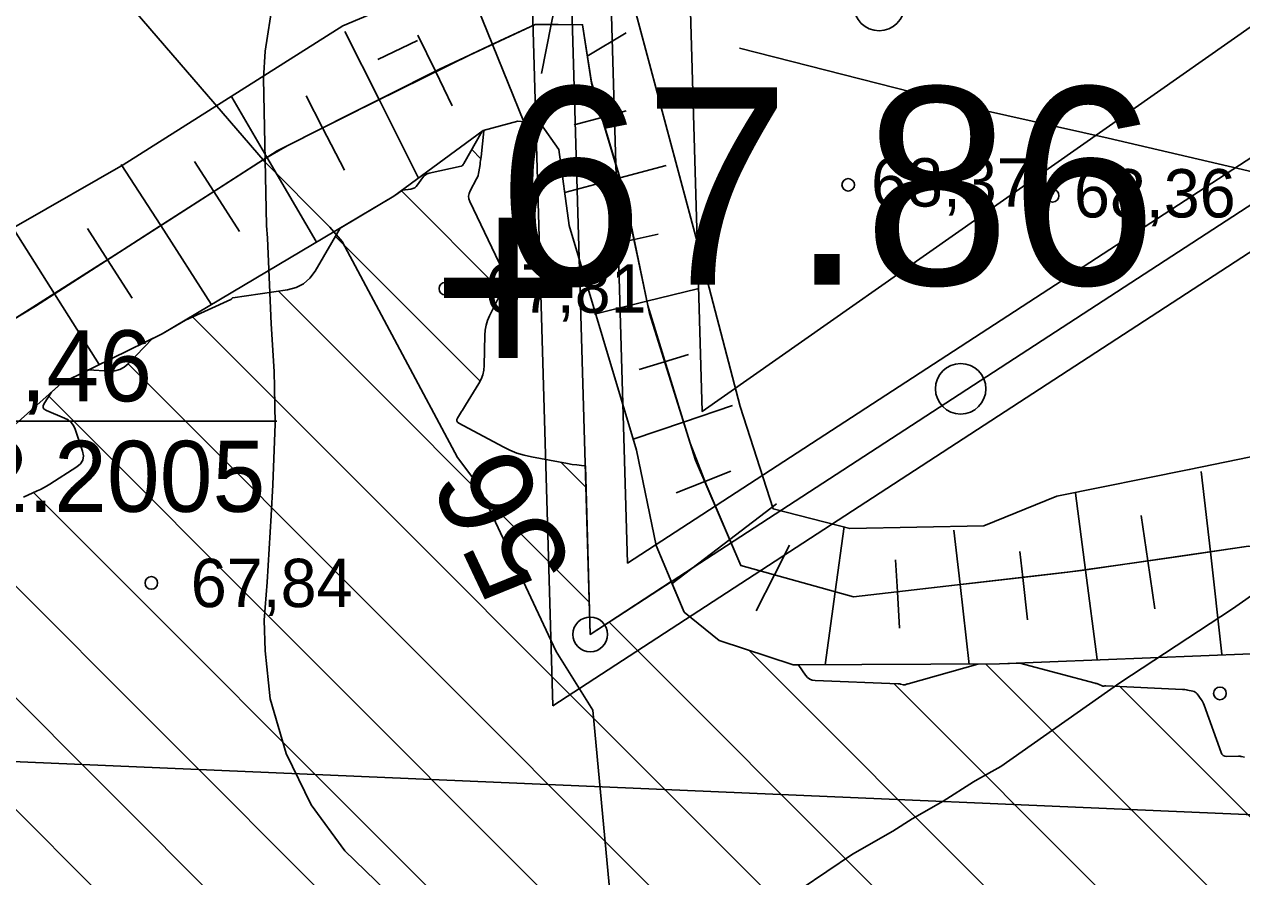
# Model space of a CAD drawing. Extents: x 532503 to 539665, y 6557663 to 6561526.
# Drawn here: x 534947.4 to 535009.1, y 6559819.4 to 6559862.6 of the extents above; entities that cross this region are included whole.
import ezdxf

# ---------------------------------------------------------------- set-up
doc = ezdxf.new("R2010")
doc.units = 0
for name, color, linetype in [('Default', 7, 'Continuous'), ('HALJASTUS', 7, 'Continuous'), ('HORISONTAAL-EH2000', 7, 'Continuous'), ('illumineerimisjooned', 7, 'Continuous'), ('Kaevandatud ala', 7, 'Continuous'), ('Kaitsevöönd', 7, 'Continuous'), ('KORGUS-EH2000', 7, 'Continuous'), ('Lamami horisontaal_EH2000', 7, 'Continuous'), ('Lõige', 7, 'Continuous'), ('MOOTKORG', 7, 'Continuous'), ('MOOTKORGMUU-EH2000', 7, 'Continuous'), ('MOOTMPUNKT', 7, 'Continuous'), ('PIIR', 7, 'Continuous'), ('PIIR_me', 7, 'Continuous'), ('Plokid', 7, 'Continuous'), ('RELJEEF', 7, 'Continuous'), ('Veetase', 7, 'Continuous')]:
    doc.layers.add(name, color=color, linetype=linetype)

# ---------------------------------------------------------------- blocks, each defined once
blk = doc.blocks.new('METS')
at = {"layer": 'HALJASTUS'}
blk.add_circle((0, 0), 0.8, dxfattribs=at)
blk = doc.blocks.new('POINT_DISPLAY')
at = {"layer": 'Default'}
blk.add_line((0, 0), (0, 0), dxfattribs=at)

msp = doc.modelspace()

# ---------------------------------------------------------------- linework, layer by layer
at = {"layer": 'HORISONTAAL-EH2000'}
for points in [[(534983.62, 6559861.414), (534995.886, 6559858.284), (535002.312, 6559856.838), (535010.933, 6559854.837), (535015.148, 6559853.514), (535024.14, 6559850.041), (535030.277, 6559848.556), (535042.951, 6559847.024), (535069.4, 6559842.601), (535083.838, 6559840.558), (535091.092, 6559840.222), (535098.444, 6559840.555), (535113.094, 6559842.539), (535129.248, 6559845.185), (535150.585, 6559848.446), (535161.14, 6559850.589), (535196.017, 6559860.912), (535218.888, 6559866.279)], [(534965.285, 6559860.834), (534967.298, 6559861.794)]]:
    msp.add_lwpolyline(points, dxfattribs=at)
at = {"layer": 'illumineerimisjooned'}
msp.add_lwpolyline([(534967.673, 6560049.69), (534974.155, 6559828.082), (535058.693, 6559883.051), (535223.499, 6560002.448), (535218.56, 6560049.918), (535415.933, 6559990.422), (535455.447, 6559927.188), (535490.312, 6559867.164), (535479.121, 6559828.379), (535249.574, 6559653.049), (535182.36, 6559690.845), (534940.993, 6559819.216), (534872.135, 6559776.441), (534954.369, 6559534.338), (534950.911, 6559533.67), (534733.22, 6559487.117), (534375.585, 6559465.864), (534199.951, 6559448.922), (533951.788, 6559660.129), (534200.214, 6559977.649), (534931.627, 6560046.309)], close=True, dxfattribs=at)
at = {"layer": 'Kaevandatud ala'}
for p, q in [((534970.037, 6559856.269), (534970.5, 6559855.805)), ((534966.472, 6559854.176), (534971.565, 6559849.084)), ((534963.126, 6559851.865), (534970.462, 6559844.529)), ((534960.238, 6559849.097), (534976.002, 6559833.333)), ((534955.885, 6559847.793), (535038.684, 6559764.994)), ((534952.616, 6559845.405), (535026.601, 6559771.42)), ((534948.592, 6559843.772), (535014.517, 6559777.847)), ((534974.575, 6559840.417), (534975.832, 6559839.16)), ((534976.05, 6559831.7), (534975.8, 6559840.239)), ((534942.035, 6559839.015), (534990.35, 6559790.7)), ((534947.823, 6559838.884), (535002.434, 6559784.273)), ((534940.755, 6559834.638), (534978.267, 6559797.127)), ((534980.16, 6559834.373), (534976.05, 6559831.7)), ((534935.513, 6559834.224), (534966.183, 6559803.553)), ((534977.01, 6559832.324), (535050.768, 6559758.567)), ((534984.096, 6559830.895), (535062.851, 6559752.14)), ((534996.108, 6559830.198), (535087.018, 6559739.287)), ((534991.44, 6559829.208), (535074.935, 6559745.714)), ((535002.897, 6559829.066), (535099.102, 6559732.861))]:
    msp.add_line(p, q, dxfattribs=at)
for points in [[(534970.561, 6559857.201), (534969.643, 6559855.568), (534969.635, 6559855.554), (534969.626, 6559855.54), (534969.616, 6559855.526), (534969.605, 6559855.513), (534969.563, 6559855.461), (534969.552, 6559855.449), (534969.539, 6559855.439), (534969.524, 6559855.432), (534969.509, 6559855.427), (534967.883, 6559855.069), (534967.781, 6559855.037), (534967.691, 6559854.988), (534967.612, 6559854.923), (534967.544, 6559854.84), (534967.295, 6559854.477), (534967.227, 6559854.396), (534967.147, 6559854.334), (534967.055, 6559854.292), (534966.952, 6559854.269), (534966.528, 6559854.218)], [(534975.8, 6559840.239), (534975.601, 6559840.257), (534975.366, 6559840.284), (534975.132, 6559840.317), (534974.899, 6559840.357), (534973.076, 6559840.693), (534972.699, 6559840.778), (534972.333, 6559840.891), (534971.977, 6559841.032), (534971.63, 6559841.202), (534969.393, 6559842.409), (534969.326, 6559842.459), (534969.292, 6559842.518), (534969.292, 6559842.586), (534969.325, 6559842.662), (534969.525, 6559842.987), (534969.575, 6559843.068), (534969.625, 6559843.149), (534969.675, 6559843.231), (534969.725, 6559843.312), (534970.4, 6559844.411), (534970.513, 6559844.626), (534970.596, 6559844.849), (534970.648, 6559845.082), (534970.669, 6559845.325), (534970.705, 6559846.868), (534970.725, 6559847.122), (534970.771, 6559847.368), (534970.845, 6559847.608), (534970.946, 6559847.841), (534971.557, 6559849.067), (534971.594, 6559849.145), (534971.628, 6559849.223), (534971.66, 6559849.302), (534971.69, 6559849.383), (534971.808, 6559849.719), (534971.825, 6559849.792), (534971.824, 6559849.863), (534971.805, 6559849.931), (534971.768, 6559849.996), (534971.584, 6559850.253), (534971.539, 6559850.318), (534971.497, 6559850.384), (534971.459, 6559850.453), (534971.424, 6559850.523), (534969.943, 6559853.641), (534969.896, 6559853.775), (534969.883, 6559853.907), (534969.902, 6559854.039), (534969.955, 6559854.17), (534970.284, 6559854.787), (534970.325, 6559854.872), (534970.359, 6559854.96), (534970.384, 6559855.05), (534970.403, 6559855.143), (534970.461, 6559855.519), (534970.475, 6559855.613), (534970.488, 6559855.707), (534970.5, 6559855.802), (534970.511, 6559855.896), (534970.658, 6559857.226), (534970.658, 6559857.229), (534970.657, 6559857.232), (534970.655, 6559857.234), (534970.652, 6559857.236), (534970.635, 6559857.244), (534970.631, 6559857.245), (534970.63, 6559857.245)], [(534970.63, 6559857.245), (534970.628, 6559857.245), (534970.614, 6559857.241), (534970.561, 6559857.201)], [(534966.528, 6559854.218), (534966.097, 6559853.899), (534963.371, 6559852.282)], [(534963.371, 6559852.282), (534962.097, 6559850.108), (534961.831, 6559849.746), (534961.509, 6559849.467), (534961.13, 6559849.273), (534960.694, 6559849.163), (534957.933, 6559848.761), (534957.922, 6559848.758), (534957.911, 6559848.753), (534957.901, 6559848.747), (534957.893, 6559848.739), (534957.861, 6559848.701), (534957.852, 6559848.693), (534957.843, 6559848.685), (534957.833, 6559848.678), (534957.822, 6559848.673), (534955.522, 6559847.628)], [(534955.522, 6559847.628), (534954.346, 6559846.93), (534953.832, 6559846.679)], [(534953.832, 6559846.679), (534952.625, 6559845.414), (534952.42, 6559845.237), (534952.192, 6559845.116), (534951.943, 6559845.05), (534951.672, 6559845.039), (534950.599, 6559845.103)], [(534950.599, 6559845.103), (534949.233, 6559844.437), (534948.723, 6559843.98)], [(534948.723, 6559843.98), (534948.356, 6559843.398), (534948.305, 6559843.283), (534948.307, 6559843.185), (534948.362, 6559843.105), (534948.47, 6559843.041), (534949.395, 6559842.663), (534949.578, 6559842.566), (534949.728, 6559842.439), (534949.845, 6559842.281), (534949.93, 6559842.092), (534950.303, 6559840.982), (534950.35, 6559840.742), (534950.318, 6559840.531), (534950.209, 6559840.346), (534950.023, 6559840.189), (534948.64, 6559839.311), (534948.486, 6559839.217), (534948.329, 6559839.128), (534948.168, 6559839.045), (534948.005, 6559838.967), (534947.305, 6559838.648)], [(534986.592, 6559830.164), (534986.339, 6559830.163), (534982.594, 6559831.386), (534980.809, 6559832.834), (534980.16, 6559834.373)], [(534995.702, 6559830.196), (534992.173, 6559829.202), (534992.152, 6559829.196), (534992.131, 6559829.19), (534992.111, 6559829.183), (534992.09, 6559829.175), (534992.009, 6559829.144), (534991.989, 6559829.138), (534991.968, 6559829.136), (534991.947, 6559829.137), (534991.927, 6559829.141), (534991.783, 6559829.18), (534991.752, 6559829.188), (534991.721, 6559829.194), (534991.689, 6559829.198), (534991.657, 6559829.2), (534987.452, 6559829.361), (534987.307, 6559829.382), (534987.179, 6559829.433), (534987.067, 6559829.514), (534986.971, 6559829.625), (534986.621, 6559830.128), (534986.592, 6559830.164)], [(534997.828, 6559830.242), (534996.797, 6559830.2), (534995.702, 6559830.196)], [(535009.226, 6559825.486), (535009.077, 6559825.511), (535009.04, 6559825.517), (535009.003, 6559825.52), (535008.965, 6559825.522), (535008.927, 6559825.522), (535008.333, 6559825.511), (535008.23, 6559825.522), (535008.147, 6559825.56), (535008.081, 6559825.625), (535008.035, 6559825.716), (535007.179, 6559828.116), (535007.149, 6559828.192), (535007.114, 6559828.264), (535007.073, 6559828.333), (535007.027, 6559828.4), (535006.816, 6559828.682), (535006.773, 6559828.731), (535006.722, 6559828.77), (535006.666, 6559828.8), (535006.603, 6559828.82), (535006.338, 6559828.879), (535006.272, 6559828.892), (535006.205, 6559828.903), (535006.138, 6559828.91), (535006.071, 6559828.915), (535002.195, 6559829.099), (535002.182, 6559829.099), (535002.169, 6559829.098), (535002.156, 6559829.096), (535002.143, 6559829.093), (535002.092, 6559829.079), (535002.08, 6559829.077), (535002.067, 6559829.077), (535002.055, 6559829.078), (535002.043, 6559829.082), (535001.815, 6559829.174), (535001.773, 6559829.19), (535001.731, 6559829.205), (535001.688, 6559829.218), (535001.644, 6559829.231), (534997.828, 6559830.242)]]:
    msp.add_lwpolyline(points, dxfattribs=at)
at = {"layer": 'Kaitsevöönd'}
msp.add_lwpolyline([(535000, 6559953.119), (535049.422, 6559992.987), (535086.862, 6560014.827), (535132.35, 6560020.864), (535156.393, 6560022.139), (535166.682, 6560016.647), (535179.422, 6560020.547), (535204.902, 6560018.207), (535209.937, 6560002.965), (535206.215, 6560000.356), (534981.722, 6559842.999), (534978.442, 6559955.287), (534988.829, 6559966.073)], close=True, dxfattribs=at)
at = {"layer": 'KORGUS-EH2000'}
for centre in [(534989.128, 6559854.481), (534999.494, 6559853.929), (534968.707, 6559849.224), (534953.794, 6559834.306), (535007.978, 6559828.711)]:
    msp.add_circle(centre, 0.32, dxfattribs=at)
at = {"layer": 'Lamami horisontaal_EH2000'}
msp.add_lwpolyline([(534948.61, 6559868.336), (534959.559, 6559855.631), (534962.846, 6559852.329), (534963.478, 6559851.608), (534969.311, 6559840.662), (534970.343, 6559839.3), (534974.316, 6559830.834), (534976.179, 6559827.865), (534978.276, 6559805.462), (534977.047, 6559797.709), (534974.967, 6559793.942), (534974.262, 6559792.029), (534974.206, 6559791.92), (534971.342, 6559788.044), (534964.361, 6559775.147), (534961.905, 6559772.338), (534960.442, 6559770.885), (534952.529, 6559760.708), (534950.203, 6559758.284), (534948.61, 6559756.736), (534944.621, 6559753.17)], dxfattribs=at)
at = {"layer": 'Lõige'}
msp.add_lwpolyline([(533917.426, 6559650.435), (533949.04, 6559659.85), (534215.74, 6559786.31), (534470.46, 6559695.5), (534707.91, 6559763.06), (534929.16, 6559826.01), (535198.18, 6559814.49), (535305.655, 6559887.851), (535520.8, 6559960.87), (535543.919, 6559970.997)], dxfattribs=at)
at = {"layer": 'PIIR'}
msp.add_circle((534976.05, 6559831.7), 0.88, dxfattribs=at)
msp.add_circle((534976.05, 6559831.7), 0.88, dxfattribs=at)
at = {"layer": 'PIIR_me'}
msp.add_lwpolyline([(534441.63, 6560002.32), (534688.17, 6560025.46), (534931.44, 6560048.3), (534969.61, 6560051.877), (534976.05, 6559831.7), (535057.56, 6559884.7), (535221.39, 6560003.39), (535216.26, 6560052.7), (535417.23, 6559992.12), (535457.16, 6559928.22), (535492.47, 6559867.43), (535480.86, 6559827.19), (535250.12, 6559650.95), (535250.12, 6559650.95), (535181.4, 6559689.09), (534941.07, 6559816.91), (534874.54, 6559775.58), (534957, 6559532.81), (534951.31, 6559531.71), (534733.49, 6559485.13), (534485.11, 6559470.37)], dxfattribs=at)
at = {"layer": 'Plokid'}
for points in [[(534971.808, 6560045.127), (534977.945, 6559835.314), (535052.033, 6559883.492)], [(534961.127, 6559871.269), (534959.572, 6559861.253), (534959.487, 6559859.871), (534959.641, 6559852.422), (534959.677, 6559851.775), (534959.869, 6559847.429), (534960.028, 6559845.016), (534960.039, 6559844.212), (534960.065, 6559842.363), (534959.955, 6559839.278), (534959.878, 6559837.717), (534959.664, 6559834.348), (534959.509, 6559832.419), (534959.568, 6559830.874), (534959.827, 6559828.436), (534960.625, 6559825.663), (534961.895, 6559823.066), (534963.6, 6559820.725), (534965.689, 6559818.717)], [(534986.744, 6559818.81), (534989.344, 6559820.554), (534991.392, 6559821.725), (534992.371, 6559822.348), (534993.947, 6559823.248), (534995.477, 6559824.236), (534995.687, 6559824.352), (534996.861, 6559825.011), (535002.898, 6559829.246), (535008.622, 6559833.001), (535012.691, 6559835.841)]]:
    msp.add_lwpolyline(points, dxfattribs=at)
at = {"layer": 'RELJEEF'}
for p, q in [((534971.095, 6559861.599), (534969.573, 6559865.371)), ((534974.433, 6559864.434), (534974.07, 6559862.606)), ((534965.34, 6559858.801), (534963.61, 6559862.253)), ((534967.313, 6559862.06), (534968.201, 6559860.234)), ((534973.576, 6559860.122), (534974.07, 6559862.606)), ((534975.901, 6559861.003), (534977.87, 6559862.187)), ((534971.095, 6559861.599), (534972.679, 6559857.675)), ((534969.055, 6559858.477), (534968.201, 6559860.234)), ((534961.642, 6559858.996), (534962.479, 6559857.367)), ((534959.651, 6559855.876), (534957.871, 6559858.924)), ((534965.34, 6559858.801), (534967.337, 6559854.816)), ((534975.238, 6559857.523), (534976.631, 6559857.895)), ((534977.867, 6559858.225), (534976.631, 6559857.895)), ((534963.582, 6559855.223), (534962.479, 6559857.367)), ((534959.651, 6559855.876), (534962.145, 6559851.604)), ((534954.268, 6559852.414), (534952.272, 6559855.518)), ((534955.978, 6559855.672), (534956.96, 6559854.145)), ((534977.549, 6559854.83), (534979.892, 6559855.453)), ((534977.549, 6559854.83), (534974.754, 6559854.086)), ((534958.267, 6559852.112), (534956.96, 6559854.145)), ((534948.886, 6559848.952), (534946.854, 6559852.175)), ((534950.563, 6559852.26), (534951.577, 6559850.683)), ((534954.268, 6559852.414), (534956.832, 6559848.427)), ((534976.819, 6559851.396), (534978.276, 6559851.716)), ((534979.492, 6559851.983), (534978.276, 6559851.716)), ((534952.826, 6559848.74), (534951.577, 6559850.683)), ((534978.922, 6559848.582), (534981.479, 6559849.219)), ((534948.886, 6559848.952), (534951.144, 6559845.369)), ((534978.922, 6559848.582), (534976.262, 6559847.919)), ((534978.533, 6559845.121), (534979.821, 6559845.514)), ((534981.028, 6559845.881), (534979.821, 6559845.514)), ((534980.785, 6559842.462), (534983.266, 6559843.296)), ((534980.785, 6559842.462), (534978.22, 6559841.6)), ((534983.172, 6559839.967), (534981.859, 6559839.452)), ((535007.491, 6559835.886), (535007.031, 6559839.947)), ((534980.407, 6559838.881), (534981.859, 6559839.452)), ((535001.158, 6559834.958), (535000.646, 6559838.857)), ((534983.123, 6559836.512), (534985.486, 6559838.32)), ((535003.988, 6559837.718), (535004.324, 6559835.422)), ((534988.47, 6559833.864), (534988.92, 6559837.167)), ((534994.8, 6559834.225), (534994.486, 6559836.977)), ((534983.123, 6559836.512), (534980.201, 6559834.276)), ((534986.151, 6559836.222), (534985.386, 6559834.718)), ((534997.829, 6559835.896), (534997.98, 6559834.589)), ((535007.491, 6559835.886), (535008.077, 6559830.703)), ((534991.53, 6559835.472), (534991.621, 6559833.862)), ((535001.158, 6559834.958), (535001.753, 6559830.425)), ((535004.68, 6559832.998), (535004.324, 6559835.422)), ((534984.462, 6559832.898), (534985.386, 6559834.718)), ((534998.228, 6559832.433), (534997.98, 6559834.589)), ((534988.47, 6559833.864), (534987.967, 6559830.165)), ((534991.726, 6559832.016), (534991.621, 6559833.862)), ((534994.8, 6559834.225), (534995.263, 6559830.174))]:
    msp.add_line(p, q, dxfattribs=at)
for points in [[(534972.998, 6559866.536), (534963.504, 6559862.541), (534952.36, 6559855.495), (534947.175, 6559852.519), (534937.916, 6559847.255), (534925.803, 6559837.936), (534922.192, 6559833.405), (534907.628, 6559826.301), (534905.162, 6559824.574), (534896.24, 6559814.65), (534893.967, 6559813.142), (534887.255, 6559805.323), (534884.025, 6559803.334), (534872.618, 6559798.11), (534868.251, 6559796.977), (534857.562, 6559790.534), (534851.991, 6559787.377), (534842.292, 6559783.731), (534841.596, 6559783.373)], [(535069.954, 6559835.776), (535052.443, 6559838.973), (535037.569, 6559839.893), (535024.943, 6559840.109), (535017.685, 6559840.369), (535011.929, 6559841.194), (535006.419, 6559840.05), (534999.708, 6559838.701), (534996.011, 6559837.202), (534989.206, 6559837.058), (534985.33, 6559838.056), (534983.655, 6559843.254), (534981.409, 6559851.839), (534978.364, 6559863.203)], [(534937.435, 6559841.997), (534947.924, 6559848.333), (534960.172, 6559856.211), (534968.406, 6559860.337), (534973.252, 6559862.611), (534975.657, 6559862.597), (534976.111, 6559859.634), (534977.825, 6559853.908), (534979.051, 6559847.953), (534981.394, 6559840.535), (534983.692, 6559835.187), (534989.394, 6559833.608), (535000.961, 6559834.929), (535009.432, 6559836.17), (535020.411, 6559835.903), (535036.192, 6559835.469), (535047.107, 6559834.81), (535088.497, 6559829.242)], [(534946.342, 6559847.378), (534952.336, 6559851.171), (534953.955, 6559852.212), (534957.193, 6559854.295), (534959.479, 6559855.765), (534960.678, 6559856.465), (534963.919, 6559858.089), (534970.064, 6559861.115), (534971.722, 6559861.893), (534973.252, 6559862.611), (534974.427, 6559862.604), (534975.657, 6559862.597), (534976.104, 6559859.682), (534977.681, 6559854.389), (534978.503, 6559850.616), (534978.967, 6559848.359), (534980.814, 6559842.371), (534981.121, 6559841.398), (534981.928, 6559839.293), (534983.692, 6559835.187), (534989.394, 6559833.608), (534994.679, 6559834.212), (534995.579, 6559834.314), (534998.391, 6559834.635), (535000.265, 6559834.85), (535003.758, 6559835.339), (535005.659, 6559835.617), (535006.927, 6559835.803), (535009.432, 6559836.17)], [(534946.885, 6559842.332), (534949.233, 6559844.437), (534954.346, 6559846.93), (534966.097, 6559853.899), (534970.614, 6559857.241), (534972.377, 6559857.702), (534973.533, 6559857.597), (534974.461, 6559856.268), (534974.978, 6559852.418), (534978.396, 6559841.037), (534979.385, 6559836.212), (534980.809, 6559832.834), (534982.594, 6559831.386), (534986.339, 6559830.163), (534996.797, 6559830.2), (535009.562, 6559830.72)]]:
    msp.add_lwpolyline(points, dxfattribs=at)
at = {"layer": 'Veetase'}
msp.add_line((534935.16, 6559842.51), (534960.16, 6559842.51), dxfattribs=at)

# ---------------------------------------------------------------- block references
at = {"layer": 'HALJASTUS', "xscale": 1.6, "yscale": 1.6000000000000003}
for p in [(534990.696, 6559863.567), (534994.829, 6559844.147)]:
    msp.add_blockref('METS', p, dxfattribs=at)
at = {"layer": 'MOOTKORGMUU-EH2000'}
msp.add_blockref('POINT_DISPLAY', (534971.319, 6559849.425), dxfattribs=at)

# ---------------------------------------------------------------- texts
at = {"layer": 'KORGUS-EH2000'}
for s, p in [('68,37', (534990.288, 6559853.38)), ('68,36', (535000.576, 6559852.828)), ('67,81 ', (534970.707, 6559847.999)), ('67,84 ', (534955.794, 6559833.081))]:
    msp.add_text(s, height=2.45, dxfattribs=at).set_placement(p)
at = {"layer": 'Lamami horisontaal_EH2000'}
msp.add_text('56', height=4.8, rotation=115.29097, dxfattribs=at).set_placement((534975.27, 6559835.045))
at = {"layer": 'MOOTKORG'}
msp.add_text('67.86', height=10, dxfattribs=at).set_placement((534971.319, 6559849.425))
at = {"layer": 'MOOTMPUNKT'}
msp.add_text('+', height=10, dxfattribs=at).set_placement((534967.986, 6559844.425))
at = {"layer": 'Veetase'}
for s, p in [('55,46', (534941.783, 6559843.51)), ('04.12.2005', (534935.479, 6559837.91))]:
    msp.add_text(s, height=3.6, dxfattribs=at).set_placement(p)

doc.saveas('drawing.dxf')
